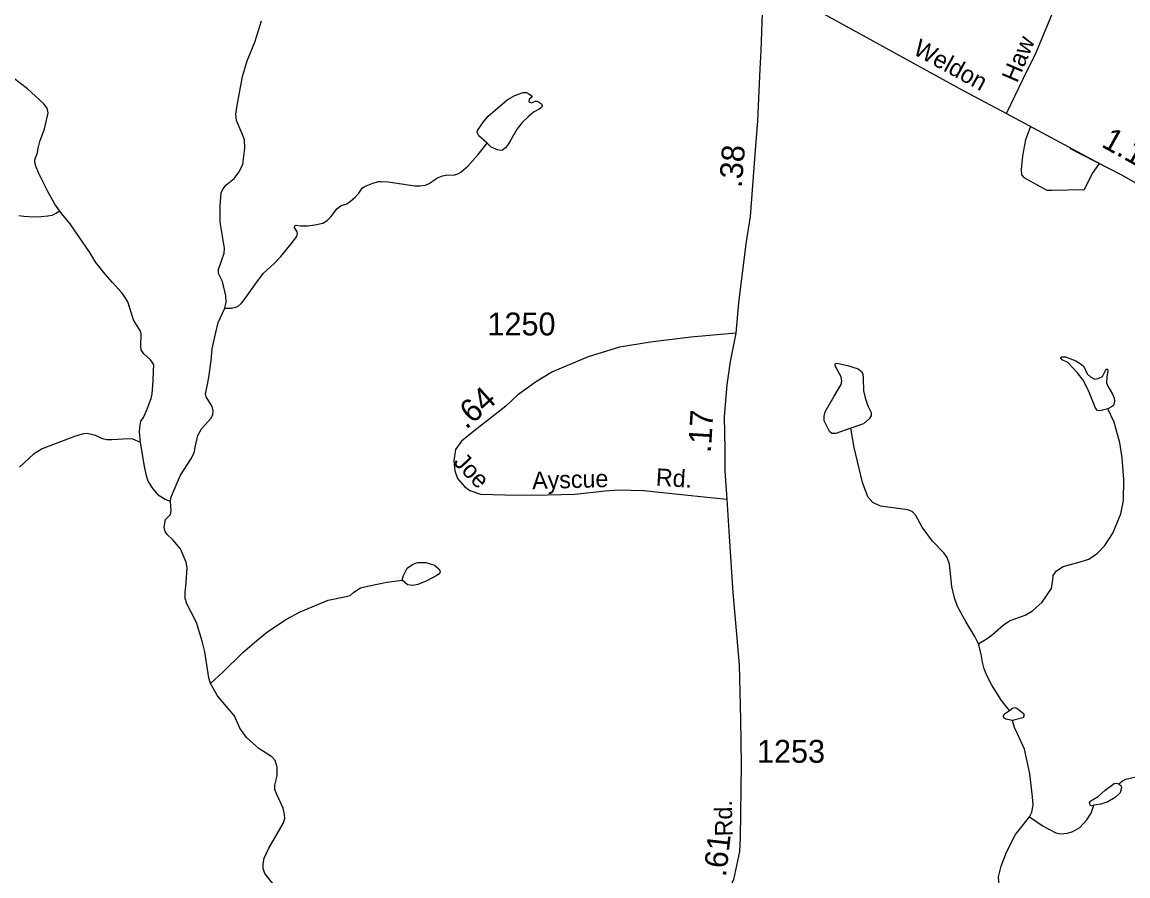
# Model space of a CAD drawing. Extents: x 2126262 to 2293712, y 749403 to 919119.
# Drawn here: x 2194296 to 2200341, y 895865 to 900531 of the extents above; entities that cross this region are included whole.
import ezdxf

# ---------------------------------------------------------------- set-up
doc = ezdxf.new("R2010")
doc.units = 0
for name, color, linetype in [('Exist Hydrographic Creek Single Shore', 7, 'Continuous'), ('Exist Hydrographic Misc Water Feature', 7, 'Continuous'), ('Exist Road Non-System Type 51', 7, 'Continuous'), ('Exist Road Non-System Type 51 Label', 7, 'Continuous'), ('Exist Road Secondary Mileage Hundredths English Label', 7, 'Continuous'), ('Exist Road Secondary Type 51 Attributed', 7, 'Continuous'), ('Exist Road Secondary Type 51 Label', 7, 'Continuous'), ('Exist Road Secondary Type 51 Number Label', 7, 'Continuous')]:
    doc.layers.add(name, color=color, linetype=linetype)

msp = doc.modelspace()

# ---------------------------------------------------------------- linework, layer by layer
at = {"layer": 'Exist Hydrographic Creek Single Shore'}
for points in [[(2195405.4, 898966.9), (2195412.4, 899000.3), (2195410.2, 899035.5), (2195392.6, 899113.8), (2195369.5, 899157.9), (2195369.5, 899180), (2195383.8, 899221.9), (2195400.3, 899268.2), (2195402.5, 899295.7), (2195379.4, 899438.3), (2195379.4, 899527.6), (2195384.9, 899597.8), (2195391.5, 899615.4), (2195409.1, 899639.7), (2195455.4, 899677.2), (2195482.9, 899712.5), (2195502.8, 899755.5), (2195513.8, 899842.5), (2195511.6, 899887.1), (2195498.4, 899921.3), (2195468.6, 899994), (2195464.2, 900028.2), (2195471.9, 900075.6), (2195501.7, 900234.4), (2195527, 900319.8), (2195567.8, 900421.2), (2195604.1, 900539.2)], [(2195106.7, 897911.1), (2195109, 897930.9), (2195126.7, 897975), (2195161.9, 898055.4), (2195218.1, 898142.5), (2195236.9, 898177.8), (2195243.5, 898215.3), (2195256.7, 898272.6), (2195276.5, 898307.9), (2195327.2, 898365.6), (2195338.2, 898385.4), (2195340.4, 898406.4), (2195334.9, 898430.6), (2195303, 898483.5), (2195299.6, 898500.1), (2195308.5, 898542), (2195316.2, 898589.4), (2195330.5, 898682), (2195336, 898745.9), (2195349.2, 898810.3), (2195368, 898889.7), (2195405.4, 898966.9)], [(2195326.7, 896916.1), (2195317.9, 896948.1), (2195295.8, 897089.2), (2195280.8, 897148.2), (2195250, 897249.6), (2195221.3, 897305.8), (2195196, 897352.1), (2195187.2, 897380.8), (2195187.2, 897411.7), (2195193.8, 897469), (2195198.2, 897547.7), (2195192.7, 897579.7), (2195161.8, 897652.5), (2195120, 897701), (2195089.1, 897730.7), (2195078.1, 897746.2), (2195073.7, 897771.5), (2195080.3, 897812.3), (2195107.8, 897840.5), (2195111.2, 897860.4), (2195106.7, 897911.1)], [(2195702.7, 895776.9), (2195623.3, 895877.3), (2195613.4, 895904.8), (2195613.4, 895931.3), (2195618.9, 895961.1), (2195645.4, 896016.8), (2195722.5, 896150.2), (2195732.4, 896177.8), (2195731.3, 896200.9), (2195723.6, 896234), (2195688.3, 896309.5), (2195678.4, 896336), (2195677.3, 896360.3), (2195690.5, 896411), (2195690.5, 896458.4), (2195679.5, 896494.8), (2195660.8, 896515.7), (2195631, 896535.5), (2195592.9, 896558.7), (2195522.4, 896621.5), (2195487.1, 896672.2), (2195457.8, 896739.7), (2195423.6, 896780.5), (2195365.2, 896848.9), (2195326.7, 896916.1)]]:
    msp.add_lwpolyline(points, dxfattribs=at)
at = {"layer": 'Exist Hydrographic Misc Water Feature'}
for points in [[(2194502.2, 899497.3), (2194474.9, 899536.6), (2194439.5, 899601.5), (2194387.4, 899703.3), (2194371.7, 899744.6), (2194365.8, 899764.3), (2194365.8, 899778.1), (2194371.7, 899795.8), (2194379.6, 899817.4), (2194384.5, 899842), (2194392.4, 899878.4), (2194418.9, 899947.2), (2194426.8, 899979.7), (2194438.6, 900036.2), (2194433.6, 900061.8), (2194415, 900084.4), (2194325.5, 900167), (2194248.9, 900224.1)], [(2195405.4, 898966.9), (2195441.8, 898968.6), (2195464.4, 898973.5), (2195477.1, 898978.4), (2195493.8, 898993.2), (2195505.6, 899006), (2195528.3, 899039.4), (2195567.6, 899095.5), (2195614.8, 899156.9), (2195674.7, 899212), (2195711.1, 899249.4), (2195767.1, 899320.2), (2195798.1, 899359.1), (2195802, 899375.9), (2195800, 899385.7), (2195785.3, 899408.3), (2195786.3, 899417.2), (2195794.1, 899422.1), (2195818.7, 899418.2), (2195857, 899417.2), (2195897.3, 899423.1), (2195940.6, 899432.9), (2195963.2, 899447.7), (2195985.8, 899469.3), (2196016.3, 899510.6), (2196040.9, 899529.3), (2196072.3, 899538.1), (2196092, 899552.9), (2196116.5, 899573.6), (2196137.2, 899597.2), (2196155.9, 899623.7), (2196168.6, 899633.5), (2196213.4, 899651.7), (2196245.8, 899660.6), (2196259.6, 899660.6), (2196297.9, 899657.6), (2196443.4, 899637), (2196469.9, 899636), (2196501.4, 899639.9), (2196517.1, 899646.8), (2196566.2, 899680.3), (2196593.8, 899691.1), (2196614.4, 899695), (2196661.6, 899697), (2196678.3, 899701.9), (2196694, 899710.8), (2196732.4, 899744.2), (2196789.1, 899807.1), (2196838.2, 899870.1)], [(2194502.2, 899497.3), (2194480.8, 899485.5), (2194458.2, 899474.6), (2194436.6, 899470.7), (2194401.2, 899466.8), (2194359.9, 899465.8), (2194305.9, 899469.7), (2194278.3, 899471.7)], [(2194944, 898233.6), (2194938.1, 898292.5), (2194939.1, 898317), (2194946, 898349.5), (2194959.7, 898370.1), (2194980.4, 898415.4), (2194989.2, 898441), (2195002, 898473.4), (2195006.9, 898500), (2195012.8, 898570.8), (2195014.8, 898624.1), (2195015.7, 898658.5), (2195007.9, 898673.3), (2194999, 898686.1), (2194961.7, 898718.5), (2194947.9, 898740.2), (2194945, 898760.8), (2194947.9, 898828.7), (2194942, 898846.4), (2194917.4, 898882.8), (2194904.7, 898904.4), (2194874.2, 899001.8), (2194860.4, 899026.4), (2194841.8, 899051.9), (2194790.6, 899108.3), (2194751.3, 899153.5), (2194700.2, 899217.5), (2194666.8, 899271.5), (2194630.9, 899324.2), (2194558.2, 899428.4), (2194520.8, 899474.6), (2194502.2, 899497.3)], [(2199524.6, 897132.6), (2199572.5, 897161.7), (2199600.1, 897183.5), (2199661.1, 897237.2), (2199697.4, 897260.5), (2199780.2, 897289.5), (2199819.4, 897312.8), (2199871.7, 897360.7), (2199924, 897434.8), (2199931.2, 897483.5), (2199932.7, 897506.8), (2199950.1, 897531.5), (2199986.4, 897556.2), (2200067.7, 897578), (2200127.3, 897595.4), (2200175.2, 897628.8), (2200214.4, 897671), (2200258, 897737.8), (2200303, 897843.9), (2200316.1, 897915.7), (2200319, 898030.5), (2200310.3, 898149.6), (2200297.2, 898232.5), (2200265.3, 898344.3), (2200230.4, 898417)], [(2194944, 898233.6), (2194902.4, 898251.8), (2194874.8, 898253.3), (2194848.6, 898251.8), (2194787.6, 898247.5), (2194759.2, 898247.5), (2194735.9, 898253.3), (2194696.7, 898272.2), (2194650.3, 898282.3), (2194624.1, 898279.4), (2194582, 898266.3), (2194406.3, 898198), (2194358.3, 898169), (2194281.4, 898099.2)], [(2199524.6, 897132.6), (2199504.3, 897173.7), (2199456.3, 897250.8), (2199409.9, 897336.5), (2199392.4, 897384.4), (2199377.9, 897446.9), (2199366.3, 897569), (2199353.2, 897605.3), (2199334.4, 897630), (2199273.4, 897693.9), (2199215.7, 897771.4), (2199180.9, 897833.9), (2199162, 897855.7), (2199138.7, 897865.9), (2198989.2, 897884.7), (2198947, 897905.1), (2198919.4, 897937.1), (2198890.4, 898014.1), (2198843.9, 898205.9), (2198826.5, 898312)], [(2195106.7, 897911.1), (2195079.1, 897922.7), (2195045.7, 897941.6), (2195012.3, 897979.4), (2194984.7, 898021.5), (2194976, 898050.6), (2194965.8, 898104.3), (2194944, 898233.6)], [(2195326.7, 896916.1), (2195393.4, 896977.3), (2195503.7, 897086.3), (2195579.3, 897151.7), (2195640.3, 897201.1), (2195741.9, 897267.9), (2195816, 897308.6), (2195969.9, 897371.1), (2196067.2, 897390.9), (2196089, 897398.1), (2196109.3, 897415.6), (2196145.6, 897438.8), (2196184.9, 897449), (2196290.9, 897469.3), (2196373.6, 897480.9)], [(2199693.1, 896768.5), (2199650.9, 896823.7), (2199597.2, 896907.9), (2199569.6, 896960.3), (2199555.1, 896996.6), (2199546.4, 897032.3), (2199539.1, 897075.9), (2199524.6, 897132.6)], [(2200291.4, 896368.1), (2200308.8, 896382.6), (2200329.1, 896392.8), (2200416.3, 896413.2), (2200470, 896437.9), (2200503.4, 896465.5), (2200561.5, 896546.8), (2200613.8, 896618.6), (2200682, 896720.3), (2200699.5, 896762.5), (2200722.7, 896830.8), (2200737.2, 896923.8), (2200747.4, 896961.6), (2200776.4, 897018.2), (2200814.2, 897082.2), (2200859.2, 897144.6)], [(2199710.5, 896714), (2199674.2, 896720.5), (2199662.6, 896727.8), (2199661.1, 896737.9), (2199666.9, 896751), (2199693.1, 896768.5)], [(2199693.1, 896768.5), (2199710.5, 896781.5), (2199723.6, 896784.4), (2199733.7, 896781.5), (2199761.3, 896759.7), (2199772.9, 896749.6), (2199772.9, 896737.9), (2199767.1, 896729.2), (2199710.5, 896714)], [(2199802.9, 896187.2), (2199816.5, 896212.6), (2199822.3, 896250.4), (2199819.4, 896296.9), (2199804.9, 896423.3), (2199775.8, 896557), (2199738.1, 896641.3), (2199720.7, 896676.2), (2199710.5, 896714)], [(2200153.9, 896250.4), (2200141.8, 896247.5), (2200134.5, 896251.9), (2200131.6, 896264.9), (2200138.9, 896275.1), (2200178.1, 896298.4), (2200217.3, 896333.2), (2200265.3, 896369.6), (2200278.3, 896371), (2200291.4, 896368.1)], [(2200291.4, 896368.1), (2200304.5, 896356.5), (2200305.9, 896346.3), (2200298.7, 896318.7), (2200271.1, 896292.5), (2200231.8, 896269.3), (2200192.6, 896256.2), (2200153.9, 896250.4)], [(2199802.9, 896187.2), (2199877.9, 896135.6), (2199947.6, 896099.3), (2199972.3, 896094.9), (2200011.5, 896097.8), (2200039.1, 896108), (2200078.3, 896129.8), (2200116.1, 896170.5), (2200139.3, 896206.8), (2200153.9, 896250.4)], [(2199386.6, 895075.4), (2199447, 895165.1), (2199526.9, 895271.2), (2199601, 895374.3), (2199644.6, 895445.5), (2199669.2, 895509.5), (2199680.9, 895556), (2199685.2, 895617), (2199672.1, 895713.5), (2199637.3, 895809.4), (2199634.4, 895858.8), (2199648.9, 895918.4), (2199678, 895993.9), (2199727.3, 896091.3), (2199762.2, 896136.3), (2199802.9, 896187.2)]]:
    msp.add_lwpolyline(points, dxfattribs=at)
for points in [[(2196838.2, 899870.1), (2196792.7, 899910), (2196784.8, 899923.8), (2196783.9, 899929.7), (2196784.8, 899938.5), (2196818.3, 899985.8), (2196844.8, 900017.2), (2196883.1, 900050.7), (2196948, 900105.7), (2196990.3, 900130.3), (2197034.5, 900146.1), (2197053.2, 900147), (2197067, 900140.2), (2197078.7, 900130.3), (2197082.7, 900125.4), (2197082.7, 900120.5), (2197068.9, 900109.7), (2197067, 900095.9), (2197071.9, 900093), (2197081.7, 900091), (2197100.4, 900098.9), (2197113.2, 900098.9), (2197134.8, 900084.1), (2197138.7, 900073.3), (2197134.8, 900065.4), (2197123, 900055.6), (2197091.5, 900038.9), (2197062, 900014.3), (2197029.6, 899982.8), (2197002.1, 899947.4), (2196967.7, 899888.4), (2196955.9, 899865.8), (2196938.2, 899844.1), (2196921.5, 899831.3), (2196910.7, 899830.4), (2196895.9, 899832.3), (2196860.5, 899848.1)], [(2200230.4, 898417), (2200186.8, 898406), (2200175.2, 898408.9), (2200163.6, 898420.5), (2200154.9, 898445.2), (2200121.5, 898525.1), (2200096.8, 898574.5), (2200066.3, 898615.2), (2200012.6, 898670.4), (2199982.1, 898685), (2199973.3, 898696.6), (2199977.7, 898702.4), (2199999.5, 898702.4), (2200056.1, 898679.1), (2200086.6, 898660.3), (2200099.7, 898648.6), (2200118.6, 898609.4), (2200136, 898592), (2200160.7, 898578.9), (2200178.1, 898583.2), (2200201.4, 898594.9), (2200221.7, 898634.1), (2200228.9, 898634.1), (2200231.8, 898626.8), (2200226, 898590.5), (2200224.6, 898560), (2200230.4, 898541.1), (2200256.5, 898497.5), (2200266.7, 898475.7), (2200268.2, 898459.7), (2200262.3, 898435), (2200250.7, 898427.8)], [(2198826.5, 898312), (2198745.2, 898282.2), (2198723.4, 898282.2), (2198710.3, 898293.8), (2198679.8, 898351.9), (2198679.8, 898376.6), (2198685.6, 898401.3), (2198735, 898487.1), (2198772.8, 898551), (2198777.1, 898568.4), (2198774.2, 898591.7), (2198740.8, 898652.7), (2198740.8, 898662.9), (2198751, 898667.2), (2198807.6, 898654.2), (2198867.2, 898635.3), (2198884.6, 898620.7), (2198891.9, 898609.1), (2198893.3, 898585.9), (2198896.2, 898516.1), (2198904.9, 898476.9), (2198919.4, 898434.8), (2198936.9, 898398.4), (2198936.9, 898379.5), (2198926.7, 898362.1), (2198896.2, 898335.9)], [(2196373.6, 897480.9), (2196380.3, 897505.7), (2196400.7, 897546.3), (2196429.7, 897566.7), (2196457.3, 897576.9), (2196503.8, 897578.3), (2196550.2, 897563.8), (2196574.9, 897543.4), (2196580.7, 897530.4), (2196577.8, 897515.8), (2196560.4, 897504.2), (2196508.1, 897478), (2196460.2, 897457.7), (2196432.6, 897451.9), (2196403.6, 897454.8)]]:
    msp.add_lwpolyline(points, close=True, dxfattribs=at)
at = {"layer": 'Exist Road Non-System Type 51'}
for points in [[(2199769.7, 900224.4), (2199839.4, 900366), (2199946.1, 900623.1), (2200065.8, 900899.8)], [(2199676.5, 900031.6), (2199769.7, 900224.4)], [(2199807.8, 899961.5), (2199780.9, 899888), (2199765.7, 899799.5), (2199757.5, 899723.4), (2199758.8, 899697.1), (2199772.7, 899681.9), (2199897, 899612.8), (2199927.4, 899612.8), (2200102.9, 899616.9), (2200144.3, 899698.5), (2200186.5, 899758.6)]]:
    msp.add_lwpolyline(points, dxfattribs=at)
at = {"layer": 'Exist Road Secondary Type 51 Attributed'}
for points in [[(2198341, 900825.7), (2198343.5, 900634.5), (2198335.2, 900374.9), (2198328.3, 900275.4), (2198315.9, 899991.5), (2198302.1, 899807.6), (2198275.9, 899468.6), (2198252.5, 899319.2), (2198212.6, 898996.4), (2198197.4, 898830.8)], [(2198341, 900825.7), (2198437.6, 900727.2), (2198526, 900662.2), (2199439.9, 900158.2), (2199676.5, 900031.6)], [(2199676.5, 900031.6), (2200186.5, 899758.6), (2200026.1, 899841.2), (2200305.2, 899697.4), (2200832.5, 899396.6), (2200910.8, 899346.1), (2201021.4, 899245.2), (2201176.1, 899084.8), (2201364.9, 898868.3), (2201927.9, 898203.1), (2202243.9, 897841.2), (2202515.6, 897504.7), (2202632.9, 897354.5)], [(2198197.4, 898830.8), (2197951.1, 898809), (2197730.7, 898781.4), (2197562.2, 898755.1), (2197391.5, 898701.5), (2197264.3, 898649), (2197195.3, 898619.9), (2197102.7, 898563.2), (2197005, 898491.7), (2196940, 898432.2), (2196765.9, 898295.3), (2196697.3, 898240.8), (2196665.5, 898195.2), (2196657.2, 898133)], [(2198197.4, 898830.8), (2198167.1, 898676.3), (2198147.7, 898549), (2198133.9, 898375.6), (2198138.1, 898197.2), (2198138.1, 898078.3), (2198149.1, 897924.4)], [(2196657.2, 898133), (2196661.4, 898079), (2196676.6, 898037.6), (2196713.9, 897993.3), (2196742.9, 897971.2), (2196802.3, 897950.4), (2197002.6, 897944.9), (2197167.9, 897947.7), (2197318.5, 897951.8), (2197484.3, 897969.8), (2197555.6, 897975.3), (2197695.1, 897971.2), (2197935.6, 897944.9), (2198149.1, 897924.4)], [(2198149.1, 897924.4), (2198161.5, 897719.8), (2198180.8, 897413.6), (2198215.4, 897017.5), (2198223.7, 896719.3), (2198227.8, 896473.8), (2198222.3, 896075), (2198218.1, 895997.5), (2198185, 895844.4), (2198125.6, 895707.5), (2198044.2, 895558.9), (2197955.8, 895416.5), (2197856.5, 895263.6), (2197764, 895111.5), (2197662, 894949.1), (2197615, 894886.8)]]:
    msp.add_lwpolyline(points, dxfattribs=at)

# ---------------------------------------------------------------- texts
at = {"layer": 'Exist Road Non-System Type 51 Label'}
msp.add_text('Haw', height=95, rotation=66.99383, dxfattribs=at).set_placement((2199735.2, 900195))
at = {"layer": 'Exist Road Secondary Mileage Hundredths English Label'}
for s, rotation, p in [('1.13', 330.81137, (2200190.6, 899853.3)), ('.38', 85.36494, (2198229.9, 899623.5)), ('.64', 42.01435, (2196723.9, 898301.4)), ('.17', 86.52303, (2198061.2, 898175.1)), ('.61', 83.30904, (2198143.4, 895856))]:
    msp.add_text(s, height=125, rotation=rotation, dxfattribs=at).set_placement(p)
at = {"layer": 'Exist Road Secondary Type 51 Label'}
for s, rotation, p in [('Weldon', 331.2292, (2199160.5, 900359.8)), ('Joe', 313.80992, (2196649.1, 898121.9)), ('Rd.', 356.59305, (2197758.7, 897997.9)), ('Ayscue', 1.62711, (2197085.6, 897978.2)), ('Rd.', 91.20581, (2198180, 896081.6))]:
    msp.add_text(s, height=95, rotation=rotation, dxfattribs=at).set_placement(p)
at = {"layer": 'Exist Road Secondary Type 51 Number Label'}
for s, p in [('1250', (2196840.3, 898818.7)), ('1253', (2198313.5, 896483))]:
    msp.add_text(s, height=125, dxfattribs=at).set_placement(p)

doc.saveas('drawing.dxf')
